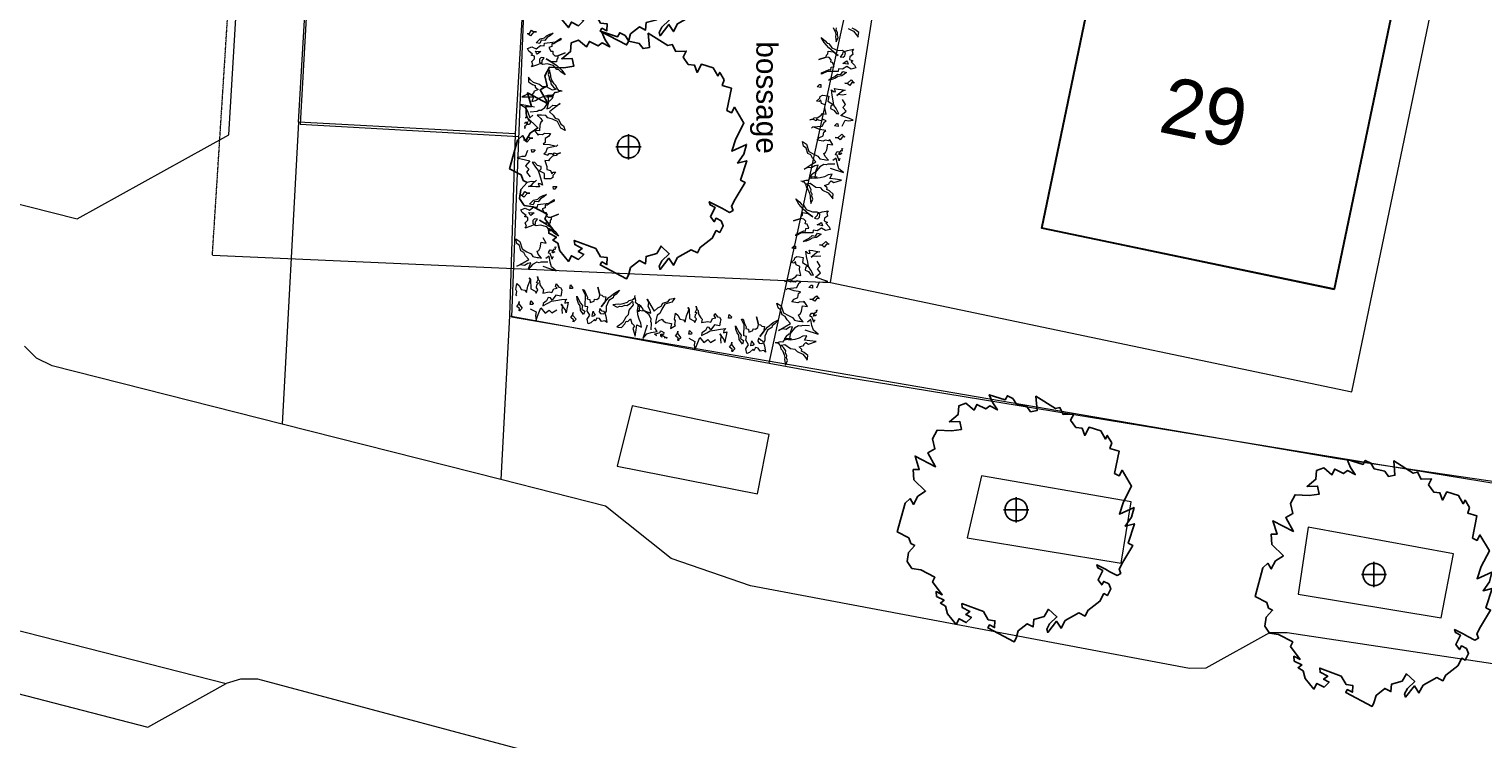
# Model space of a CAD drawing. Extents: x -1000932 to 2054797, y 285738 to 764020.
# Tile 343 of 656: x 283262 to 313979, y 468484 to 483470. Entities that reach past the tile are written whole.
import ezdxf

# ---------------------------------------------------------------- set-up
doc = ezdxf.new("R2010")
doc.units = 0
doc.header["$MEASUREMENT"] = 0
doc.linetypes.add('DASHDOT', pattern=[1, 0.5, -0.25, 0, -0.25])
doc.layers.get('0').update_dxf_attribs({"color": 1, "linetype": 'CONTINUOUS'})
for name, color, linetype in [('--schets pp', 1, 'CONTINUOUS'), ('-boom', 8, 'CONTINUOUS'), ('31.', 7, 'CONTINUOUS'), ('A-0010--', 4, 'CONTINUOUS'), ('A-0900-TERREIN', 14, 'CONTINUOUS'), ('bomen', 1, 'CONTINUOUS')]:
    doc.layers.add(name, color=color, linetype=linetype)
for name, color, linetype, lineweight in [('B01', 1, 'CONTINUOUS', 30), ('T03', 84, 'CONTINUOUS', 0), ('T05', 84, 'CONTINUOUS', 0), ('V00', 7, 'CONTINUOUS', 0), ('Z02', 7, 'CONTINUOUS', 0)]:
    doc.layers.add(name, color=color, linetype=linetype, lineweight=lineweight)
doc.styles.get("Standard").update_dxf_attribs({"font": 'romans.shx'})
doc.styles.add('Style-INTL_ISO_EQUAL', font='INTL_ISO_EQUAL.shx')

# ---------------------------------------------------------------- blocks, each defined once
blk = doc.blocks.new('boom')
at = {"layer": '31.', "color": 7, "linetype": 'Continuous'}
for points in [[(2252, -1106), (2174, -1256), (2210, -1343), (2134, -1385), (1982, -1306), (1886, -1256), (1704, -1162), (1724, -1227), (1831, -1282), (1731, -1475), (1810, -1584), (1849, -1510), (1958, -1566), (2000, -1669), (1928, -1809), (1853, -1770), (1769, -1930), (1516, -2125), (1455, -2242), (1326, -2176), (1036, -2338), (950, -2502), (853, -2352), (667, -2590), (646, -2521), (706, -2406), (860, -2260), (686, -2098), (595, -2253), (372, -2314), (359, -2471), (230, -2404), (44, -2552), (-1, -2709), (-40, -2785), (-597, -2495), (-564, -2431), (-457, -2486), (-449, -2341), (-589, -2322), (-691, -2147), (-1147, -1978), (-1138, -2064), (-977, -2148), (-1064, -2211), (-947, -2272), (-1056, -2379), (-1206, -2301), (-1268, -2419), (-1454, -2198), (-1493, -2035), (-1602, -1968), (-1524, -1910), (-1684, -1827), (-1691, -1726), (-1560, -1794), (-1766, -1521), (-1716, -1425), (-2016, -1269), (-2204, -1239), (-2305, -1092), (-2275, -903), (-2143, -754), (-2228, -709), (-2266, -594), (-2513, -466), (-2348, 139), (-2243, 236), (-2169, 116), (-2080, 288), (-1914, 397), (-2159, 633), (-2173, 849), (-2048, 851), (-2137, 1136), (-1701, 908), (-1864, 1205), (-1716, 1286), (-1765, 1496), (-1667, 1683), (-1367, 1668), (-1156, 1699), (-1191, 1867), (-1412, 1860), (-1226, 2010), (-1212, 2193), (-1060, 2251), (-889, 2107), (-828, 2225), (-644, 2130), (-557, 2193), (-396, 2110), (-496, 2257), (-569, 2431), (-230, 2323), (-186, 2409), (-68, 2347), (6, 2228), (227, 2181), (306, 2072), (441, 2096), (417, 2398), (831, 2139), (923, 2159), (996, 2012), (1218, 2019), (1151, 1891), (1262, 1738), (1393, 1724), (1450, 1572), (1539, 1743), (1787, 1669), (1887, 1495), (1926, 1570), (2020, 1412)], [(2020, 1412), (1980, 1296), (2174, 1237), (2080, 768), (2177, 718), (2238, 836), (2438, 502), (2265, 170), (2180, -89), (2493, 49), (2438, -158), (2305, -345), (2498, -295), (2366, -703), (2463, -753), (2252, -1106)]]:
    blk.add_lwpolyline(points, dxfattribs=at)
blk.add_circle((0, 0), 235, dxfattribs=at)
blk = doc.blocks.new('UNNAMED')
at = {"color": 0}
for p, q in [((-0.5, 0), (0.5, 0)), ((0, -0.5), (0, 0.5))]:
    blk.add_line(p, q, dxfattribs=at)

msp = doc.modelspace()

# ---------------------------------------------------------------- hatches: boundary and pattern name
at = {"layer": '--schets pp', "linetype": 'Continuous'}
h = msp.add_hatch(dxfattribs=at)
h.set_pattern_fill('ANSI31', color=241, scale=20000)
edge = h.paths.add_edge_path()
edge.add_line((355804.751, 599424.851), (354111.318, 580081.091))
edge.add_line((354111.318, 580081.091), (361601.667, 579453.983))
edge.add_line((361601.667, 579453.983), (354729.882, 500066.664))
edge.add_line((354729.882, 500066.664), (345617.54, 493354.472))
edge.add_line((345617.54, 493354.472), (344373.941, 482143.686))
edge.add_line((344373.941, 482143.686), (343887.106, 482209.964))
edge.add_line((343887.106, 482209.964), (340754.543, 459200.025))
edge.add_line((340754.543, 459200.025), (314922.295, 465342.604))
edge.add_line((314922.295, 465342.604), (318240.746, 486994.847))
edge.add_line((318240.746, 486994.847), (286025.011, 493299.452))
edge.add_line((286025.011, 493299.452), (290594.919, 575452.455))
edge.add_arc((309231.819, 574415.744), 18665.712, 106.9763879, 176.8161015, ccw=False)
edge.add_line((303781.849, 592268.101), (321937.569, 598455.689))
edge.add_arc((335714.424, 564014.999), 37093.974, 88.4396865, 111.8022388, ccw=False)
edge.add_line((336724.465, 601095.219), (338248.25, 600961.82))
edge.add_line((338248.25, 600961.82), (355804.751, 599424.851))
edge = h.paths.add_edge_path(flags=16)
edge.add_line((344970.746, 590335.058), (343273.997, 570953.43))
edge.add_line((343273.997, 570953.43), (350774.11, 570325.504))
edge.add_line((350774.11, 570325.504), (345157.214, 505435.484))
edge.add_line((345157.214, 505435.484), (336161.269, 498809.03))
edge.add_line((336161.269, 498809.03), (335565.152, 493435.155))
edge.add_line((335565.152, 493435.155), (335327.459, 493467.515))
edge.add_line((335327.459, 493467.515), (332334.238, 471481.093))
edge.add_line((332334.238, 471481.093), (326203.285, 472938.955))
edge.add_line((326203.285, 472938.955), (329579.121, 494965.624))
edge.add_line((329579.121, 494965.624), (296493.331, 501440.499))
edge.add_line((296493.331, 501440.499), (300579.483, 574897.046))
edge.add_arc((309231.819, 574415.744), 8665.712, 106.1143616, 176.8161015, ccw=False)
edge.add_line((306826.603, 582740.977), (325429.207, 589080.866))
edge.add_arc((335714.424, 564014.999), 27093.974, 89.0254668, 112.3096958, ccw=False)
edge.add_line((336175.238, 591105.053), (337376.144, 590999.921))
edge.add_line((337376.144, 590999.921), (344970.746, 590335.058))

# ---------------------------------------------------------------- linework, layer by layer
at = {"layer": 'A-0010--', "color": 14, "linetype": 'DASHDOT', "lineweight": 13}
msp.add_lwpolyline([(287135.097, 478699.702), (290212.15, 526811.265)], dxfattribs=at)
at = {"layer": 'A-0900-TERREIN', "color": 14, "linetype": 'Continuous', "lineweight": 13}
for points in [[(326970.879, 591361.78), (306133.879, 583958.78, 0.325245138), (299030.88, 574135.78), (298330.879, 560602.78), (297527.879, 559083.78), (297395.879, 555824.78), (297892.879, 554612.78), (297393.879, 546438.78), (297393.879, 546438.78), (296896.879, 540316.78), (296896.879, 540316.78), (296338.991, 531197.927), (301331.614, 530926.426), (300245.61, 510955.933), (295252.986, 511227.434), (293834.879, 487040.78), (293457.879, 477392.78), (310915.879, 474405.78), (326023.879, 472192.78), (326187.199, 472942.78), (332334.238, 471481.093), (334504.269, 470963.905)], [(326970.879, 591361.78), (306133.879, 583958.78, 0.325245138), (299030.88, 574135.78), (298330.879, 560602.78), (298073.284, 557017.708), (297892.879, 554612.78), (297892.879, 554612.78), (297393.879, 546438.78), (297075.092, 543593.936), (296970.478, 541670.195), (296896.879, 540316.78), (296414.879, 532296.78), (296355.075, 531197.052), (295091.968, 508265.25), (294934.879, 505842.78), (293834.879, 487040.78), (293457.879, 477392.78), (310915.879, 474405.78), (326023.879, 472192.78), (326187.199, 472942.78), (332334.238, 471481.093), (334504.269, 470963.905)]]:
    msp.add_lwpolyline(points, format="xyb", dxfattribs=at)
for points in [[(294120.879, 586408.749), (292285.879, 561645.546), (293600.164, 559558.078), (292610.318, 543836.732), (292357.879, 541088.78), (288990.879, 481465.78), (293606.847, 481205.093)], [(300195.103, 478117.53), (311211.175, 475813.718)]]:
    msp.add_lwpolyline(points, dxfattribs=at)
at = {"layer": 'A-0900-TERREIN', "color": 8, "linetype": 'Continuous', "lineweight": 13}
msp.add_lwpolyline([(313867.175, 489655.702), (310008.16, 490461.093), (309040.199, 485817.28), (306148.121, 486420.64), (304660.144, 479263.921), (310837.183, 477975.499), (312328.168, 485131.187), (312898.175, 485012.062)], close=True, dxfattribs=at)
at = {"layer": 'A-0900-TERREIN', "color": 7, "linetype": 'Continuous', "lineweight": 13}
for points in [[(300254.336, 483503.624), (300290.535, 483415.687), (300304.193, 483356.374), (300299.138, 483315.249), (300316.351, 483198.296), (300359.162, 483292.265), (300340.386, 483351.952), (300345.439, 483393.312), (300316.173, 483454.312), (300321.211, 483495.484)], [(300565.179, 483481.234), (300683.742, 483424.952), (300737.908, 483355.702), (300777.912, 483298.437), (300781.709, 483329.421), (300789.853, 483396.296), (300709.369, 483463.593), (300655.121, 483491.093)], [(293786.234, 483380.593), (293834.871, 483378.671), (293873.746, 483444.577), (293929.671, 483411.265), (293981.449, 483409.234), (293929.671, 483411.265), (293853.668, 483324.718), (293800.084, 483368.437), (293782.634, 483369.077)], [(293791.873, 483060.155), (293886.679, 483097.999), (293978.439, 483052.921), (294064.125, 483122.171), (294147.171, 483118.905), (294149.398, 483175.859), (294383.994, 483203.187), (294495.957, 483276.577), (294494.72, 483245.546), (294415.054, 483201.984), (294345.918, 483157.843), (294309.681, 483159.234), (294307.453, 483102.28), (294244.33, 483083.999), (294288.064, 483004.343), (294329.505, 483002.702), (294327.459, 482950.952), (294372.451, 482907.687), (294434.732, 482905.296), (294587.742, 482971.89), (294434.732, 482905.296), (294433.125, 482863.859), (294411.046, 482833.374), (294408.818, 482776.421), (294294.88, 482780.905), (294188.22, 482842.093), (294294.88, 482780.905), (294406.168, 482709.14), (294516.406, 482606.109), (294590.396, 482504.702), (294499.255, 482565.296), (294449.316, 482613.89), (294413.05, 482615.327), (294343.625, 482701.218), (294210.037, 482737.562), (294116.087, 482721.312), (294065.072, 482743.187), (294102.125, 482762.499), (294103.732, 482803.937), (294147.591, 482864.624), (294121.709, 482865.64), (294080.267, 482867.28), (294047.615, 482832.046), (294045.392, 482775.093), (294065.072, 482743.187), (294006.705, 482714.39), (293880.609, 482672.452), (293908.32, 482718.234), (293885.076, 482786.53), (293939.082, 482841.468), (293941.322, 482898.593), (293869.459, 482922.155), (293901.496, 482941.687), (293820.912, 483007.046), (293791.873, 483060.155)], [(293973.173, 483182.734), (294059.259, 483262.546), (294148.455, 483285.015), (294191.505, 483324.812), (294265.791, 483363.405), (294333.918, 483381.64), (294280.328, 483336.874), (294211.005, 483292.937), (294156.804, 483232.812), (294084.3, 483235.655), (294050.429, 483169.374), (293973.173, 483182.734)], [(300726.609, 482651.171), (300628.031, 482624.655), (300542.164, 482680.14), (300448.978, 482621.374), (300366.882, 482634.312), (300358.019, 482578.015), (300121.836, 482578.265), (300002.068, 482518.452), (300006.921, 482549.14), (300091.129, 482583.093), (300164.947, 482618.859), (300200.773, 482613.234), (300209.638, 482669.546), (300274.464, 482680.327), (300240.332, 482764.546), (300199.367, 482771.03), (300207.443, 482822.187), (300167.81, 482870.405), (300106.234, 482880.062), (299946.494, 482831.78), (300106.234, 482880.062), (300112.671, 482921.015), (300138.156, 482948.702), (300147.021, 483005.015), (300259.656, 482987.249), (300358.441, 482914.046), (300259.656, 482987.249), (300157.511, 483071.53), (300060.06, 483186.734), (299998.42, 483296.093), (300081.859, 483225.249), (300125.783, 483171.171), (300161.63, 483165.499), (300220.552, 483072.093), (300348.982, 483020.405), (300444.187, 483025.562), (300492.296, 482997.89), (300453.242, 482983.03), (300446.806, 482942.062), (300396.16, 482886.905), (300421.748, 482882.89), (300462.714, 482876.405), (300499.257, 482907.593), (300508.117, 482963.89), (300492.296, 482997.89), (300553.629, 483019.671), (300683.759, 483046.593), (300650.89, 483004.359), (300666, 482933.796), (300605.947, 482885.562), (300597.05, 482829.077), (300665.67, 482797.296), (300631.574, 482781.64), (300703.972, 482707.312), (300726.609, 482651.171)], [(293960.894, 483001.562), (294017.857, 482999.343), (294075, 482997.093), (294037.572, 482972.624), (293999.88, 482937.827), (293980.009, 482959.312), (293960.894, 483001.562)], [(294494.484, 482165.968), (294463.392, 482166.14), (294416.845, 482212.999), (294391.254, 482280.624), (294355.109, 482311.921), (294308.888, 482395.03), (294288.396, 482452.327), (294288.613, 482493.765), (294257.861, 482607.921), (294226.318, 482509.577), (294251.935, 482452.499), (294251.746, 482410.827), (294287.937, 482353.671), (294287.742, 482312.187), (294339.265, 482244.421), (294396.033, 482202.702), (294323.416, 482182.359), (294194.029, 482250.312), (294100.716, 482250.78), (294043.777, 482297.843), (293919.453, 482339.905), (293857.57, 482402.343), (293811.152, 482454.546), (293811.002, 482423.327), (293810.722, 482355.968), (293898.515, 482298.53), (293955.603, 482277.546), (293955.414, 482241.14), (294017.353, 482194.14), (293923.896, 482153.155), (293923.798, 482132.437), (293887.15, 482085.796), (293825.089, 482112.155), (293674.267, 482040.14), (293803.99, 482039.577), (293917.982, 482038.999), (293881.273, 481940.702), (293964.412, 481961.03), (294037.255, 482012.53), (294125.705, 482048.374), (294219.084, 482073.843), (294307.341, 482073.452), (294338.433, 482073.28), (294307.341, 482073.452), (294307.183, 482042.312), (294192.998, 482042.827), (294229.31, 482042.671), (294228.849, 481954.577), (294265.16, 481954.421), (294312.197, 482005.984), (294343.519, 482052.484), (294338.433, 482073.28), (294374.992, 482135.452), (294421.625, 482135.265), (294494.484, 482165.968), (294525.629, 482165.827)], [(300532.234, 482550.593), (300437.416, 482481.39), (300346.209, 482469.499), (300298.804, 482434.999), (300220.521, 482405.343), (300150.73, 482395.187), (300209.181, 482433.405), (300283.16, 482468.937), (300344.013, 482522.312), (300415.687, 482511.03), (300457.068, 482572.89), (300532.234, 482550.593)], [(300565.587, 482729.109), (300509.273, 482737.952), (300452.785, 482746.874), (300492.816, 482766.812), (300534.312, 482796.952), (300551.539, 482773.312), (300565.587, 482729.109)], [(299992.041, 482239.812), (299915.265, 482251.89), (299965.091, 482301.718), (299990.677, 482297.702), (299992.041, 482239.812)], [(300694.789, 482332.265), (300646.709, 482339.859), (300600.402, 482278.952), (300548.752, 482318.562), (300497.564, 482326.624), (300548.752, 482318.562), (300634.341, 482395.64), (300682.453, 482345.968), (300699.707, 482343.28)], [(300286.685, 480618.53), (300139.966, 480620.64), (300106.025, 480604.812), (300054.83, 480612.859), (299968.195, 480563.577), (299877.166, 480451.812), (299931.289, 480595.593), (299866.615, 480584.827), (299796.175, 480538.155), (299714.259, 480551.093), (299635.154, 480516.124), (299768.396, 480595.015), (299884.668, 480666.046), (299813.07, 480745.515), (299776.66, 480814.218), (299713.347, 480845.124), (299678.132, 480955.78), (299626.642, 480995.374), (299600.24, 481094.077), (299685.898, 481038.499), (299735.978, 480888.968), (299842.117, 480830.14), (299930.41, 480789.984), (299968.414, 480731.562), (300060.73, 480717.015), (300091.437, 480712.202), (300152.884, 480702.484), (300081.449, 480781.952), (300054.324, 480844.124), (300089.248, 480864.843), (300119.392, 480923.046), (300137.935, 481040.968), (300245.449, 481023.999), (300178.035, 481129.077), (300154.328, 481111.827), (300082.504, 481123.109), (300042.634, 481103.171), (299914.511, 481123.327), (299965.287, 481178.296), (300039.117, 481214.062), (300051.99, 481295.999), (300099.394, 481330.484), (299966.156, 481351.421), (299822.548, 481405.718), (299791.914, 481378.89), (299822.548, 481405.718), (300019.39, 481421.905), (300065.398, 481514.359), (300105.293, 481534.452), (300026.619, 481567.812), (299995.191, 481536.093), (299933.775, 481545.734), (299896.863, 481577.749), (299890.367, 481536.687), (299821.775, 481568.64), (299756.324, 481552.499), (299821.775, 481568.64), (299847.269, 481596.077), (299927.273, 481604.468), (299998.384, 481656.218), (300024.664, 481688.796), (300101.443, 481676.718), (300074.752, 481806.984), (300084.41, 481868.421), (300005.568, 481902.015), (299990.461, 481972.562), (299954.117, 481941.546), (299897.81, 481950.405), (299970.509, 482012.405), (299976.164, 482048.234), (300022.767, 482077.827), (300079.062, 482068.984), (300156.037, 482056.827), (300139.078, 481949.187), (300248.951, 481879.39), (300200.537, 481839.655), (300193.295, 481793.562), (300267.023, 481760.999), (300318.779, 481689.905), (300369.966, 481681.859), (300313.593, 481790.421), (300267.802, 481865.952), (300250.781, 481957.827), (300227.408, 482077.077), (300213.605, 482189.452), (300254.861, 482151.437), (300301.097, 482144.171), (300280.72, 482215.749), (300357.662, 482203.655), (300419.109, 482193.952), (300506.285, 482180.265), (300445.773, 482163.343), (300391.625, 482119.437), (300325.664, 482066.827), (300362.496, 482096.234), (300438.564, 482084.218), (300524.074, 482093.359)], [(300440.07, 481419.687), (300501.738, 481544.78), (300577.023, 481534.218), (300674.673, 481550.827), (300593.802, 481579.593), (300415.787, 481645.171), (300522.841, 481737.171), (300457.312, 481817.249), (300514.289, 481875.577), (300446.566, 481981.53)], [(293941.447, 481822.89), (293647.793, 481877.687), (293754.552, 481808.53), (293798.611, 481716.562), (293839.707, 481594.734), (293904.345, 481653.202)], [(293851.224, 481724.015), (293997.185, 481739.062), (294029.045, 481758.734), (294080.832, 481756.718), (294161.115, 481815.796), (294238.47, 481937.421), (294201.507, 481788.296), (294264.482, 481806.546), (294328.992, 481861.124), (294411.857, 481857.843), (294486.337, 481901.812), (294363.218, 481807.905), (294256.041, 481723.765), (294336.427, 481653.202), (294380.611, 481589.234), (294447.101, 481565.921), (294494.996, 481460.14), (294550.759, 481426.827), (294588.509, 481331.874), (294496.945, 481377.093), (294429.744, 481519.749), (294317.462, 481565.78), (294225.084, 481595.343), (294180.515, 481648.937), (294087.134, 481652.593), (294056.074, 481653.796), (293993.914, 481656.249), (294074.14, 481585.687), (294108.339, 481527.109), (294076.074, 481502.452), (294052.933, 481441.124), (294048.289, 481321.827), (293939.529, 481326.14), (294018.754, 481229.655), (294040.285, 481249.546), (294112.935, 481246.734), (294150.203, 481271.187), (294279.802, 481266.14), (294235.795, 481205.609), (294166.646, 481161.468), (294163.429, 481078.593), (294120.379, 481038.796), (294255.148, 481033.577), (294404.115, 480996.421), (294431.408, 481026.64), (294404.115, 480996.421), (294210.511, 480957.359), (294175.615, 480860.171), (294138.339, 480835.546), (294220.371, 480811.609), (294247.88, 480846.78), (294310, 480844.374), (294350.4, 480816.89), (294352.054, 480858.421), (294423.91, 480834.702), (294487.027, 480858.39), (294423.91, 480834.702), (294401.793, 480804.468), (294323.318, 480786.796), (294258.736, 480727.109), (294236.443, 480691.671), (294158.777, 480694.702), (294200.498, 480568.452), (294198.082, 480506.296), (294280.306, 480482.14), (294303.55, 480413.843), (294336.023, 480448.89), (294392.98, 480446.671), (294328.019, 480376.593), (294326.586, 480340.359), (294283.757, 480305.53), (294226.814, 480307.734), (294148.947, 480310.812), (294153.22, 480419.702), (294035.949, 480476.187), (294079.39, 480521.312), (294081.201, 480567.921), (294004.173, 480591.671), (293944.468, 480656.218), (293892.691, 480658.249), (293961.357, 480556.999), (294015.656, 480487.343), (294043.289, 480398.077), (294080.429, 480282.359), (294107.263, 480172.374), (294061.847, 480205.327), (294015.08, 480207.14), (294043.677, 480138.437), (293965.849, 480141.437), (293903.689, 480143.905), (293815.511, 480147.312), (293873.632, 480171.202), (293922.283, 480221.124), (293981.65, 480281.077), (293948.504, 480247.577), (293871.55, 480250.624), (293787.695, 480231.562)], [(293745.591, 481602.265), (293769.296, 481601.327), (293770.918, 481642.593), (293823.587, 481531.499), (293860.027, 481530.046), (293859.023, 481504.14), (293836.267, 481453.202), (293794.67, 481454.843), (293789.953, 481501.655), (293767.726, 481499.437), (293732.546, 481478.03), (293755.066, 481503.046), (293790.337, 481512.234), (293774.369, 481465.984), (293774.369, 481465.984), (293774.369, 481465.984), (293774.369, 481465.984), (293774.369, 481465.984), (293751.847, 481420.171), (293726.724, 481422.843), (293745.033, 481378.812), (293722.384, 481381.155)], [(300353.166, 481412.999), (300276.39, 481425.077), (300326.214, 481474.921), (300351.802, 481470.89), (300353.166, 481412.999)], [(293712.777, 481136.155), (293761.414, 481134.218), (293800.302, 481200.109), (293856.214, 481166.812), (293907.994, 481164.796), (293856.214, 481166.812), (293780.212, 481080.265), (293726.627, 481123.984), (293709.179, 481124.624)], [(300492.837, 481186.202), (300444.757, 481193.796), (300398.441, 481132.905), (300346.8, 481172.499), (300295.611, 481180.562), (300346.8, 481172.499), (300432.39, 481249.593), (300480.504, 481199.905), (300497.755, 481197.218)], [(293792.451, 480910.437), (293745.812, 480778.999), (293669.81, 480780.687), (293574.769, 480752.78), (293658.443, 480733.655), (293842.9, 480689.327), (293747.322, 480585.452), (293821.754, 480513.577), (293771.98, 480448.999), (293851.613, 480351.671)], [(293877.98, 480927.218), (293955.64, 480924.187), (293911.978, 480868.874), (293886.093, 480869.874), (293877.98, 480927.218)], [(300185.531, 480530.859), (300470.777, 480442.155), (300372.824, 480523.296), (300339.808, 480619.796), (300313.222, 480745.577), (300242.197, 480695.062)], [(300405.814, 480727.124), (300382.379, 480730.812), (300375.949, 480690.015), (300336.615, 480806.499), (300300.593, 480812.202), (300304.617, 480837.812), (300333.166, 480885.749), (300374.287, 480879.265), (300373.504, 480832.218), (300395.837, 480831.827), (300433.277, 480848.968), (300407.99, 480826.765), (300371.886, 480821.765), (300393.148, 480865.827), (300393.148, 480865.827), (300393.148, 480865.827), (300393.148, 480865.827), (300393.148, 480865.827), (300420.867, 480908.702), (300445.504, 480903.093), (300432.462, 480948.968), (300454.683, 480943.999)], [(299596.212, 480254.734), (299627.072, 480250.921), (299667.826, 480198.952), (299685.347, 480128.796), (299717.589, 480093.499), (299753.789, 480005.562), (299767.447, 479946.249), (299762.392, 479905.124), (299779.605, 479788.171), (299822.416, 479882.14), (299803.64, 479941.827), (299808.693, 479983.187), (299779.427, 480044.187), (299784.464, 480085.359), (299741.207, 480158.671), (299689.701, 480206.749), (299764.197, 480218.468), (299884.761, 480135.859), (299977.38, 480124.499), (300028.433, 480071.109), (300146.996, 480014.827), (300201.162, 479945.577), (300241.166, 479888.312), (300244.962, 479919.296), (300253.107, 479986.171), (300172.623, 480053.468), (300118.375, 480080.968), (300122.814, 480117.109), (300066.789, 480171.03), (300164.392, 480200.812), (300166.91, 480221.374), (300208.755, 480263.421), (300267.31, 480229.999), (300425.511, 480283.905), (300296.742, 480299.609), (300183.597, 480313.499), (300231.535, 480406.843), (300146.591, 480396.359), (300068.232, 480353.718), (299976.201, 480328.437), (299880.488, 480314.062), (299792.879, 480324.749), (299762.019, 480328.546), (299792.879, 480324.749), (299796.673, 480355.671), (299910.015, 480341.812), (299873.972, 480346.218), (299884.716, 480433.64), (299848.673, 480438.046), (299795.935, 480392.327), (299759.396, 480349.796), (299762.019, 480328.546), (299718.451, 480271.077), (299672.16, 480276.702), (299596.212, 480254.734), (299565.296, 480258.499)], [(294333.191, 480148.249), (294410.851, 480145.202), (294367.187, 480089.905), (294341.304, 480090.905), (294333.191, 480148.249)], [(293646.05, 479974.343), (293694.687, 479972.421), (293733.562, 480038.327), (293789.488, 480005.015), (293841.265, 480002.984), (293789.488, 480005.015), (293713.484, 479918.468), (293659.9, 479962.187), (293642.451, 479962.827)], [(293651.689, 479653.905), (293746.496, 479691.749), (293838.255, 479646.671), (293923.941, 479715.921), (294006.988, 479712.655), (294009.214, 479769.609), (294243.81, 479796.937), (294355.773, 479870.327), (294354.537, 479839.296), (294274.871, 479795.734), (294205.734, 479751.593), (294169.498, 479752.984), (294167.269, 479696.03), (294104.146, 479677.749), (294147.88, 479598.093), (294189.322, 479596.452), (294187.275, 479544.702), (294232.267, 479501.437), (294294.548, 479499.046), (294447.558, 479565.64), (294294.548, 479499.046), (294292.941, 479457.609), (294270.863, 479427.124), (294268.634, 479370.171), (294154.697, 479374.655), (294048.037, 479435.843), (294154.697, 479374.655), (294265.984, 479302.89), (294376.222, 479199.859), (294450.212, 479098.452), (294359.072, 479159.046), (294309.132, 479207.64), (294272.867, 479209.077), (294203.441, 479294.968), (294069.853, 479331.312), (293975.904, 479315.062), (293924.888, 479336.937), (293961.941, 479356.249), (293963.548, 479397.687), (294007.408, 479458.374), (293981.525, 479459.39), (293940.084, 479461.03), (293907.431, 479425.796), (293905.209, 479368.843), (293924.888, 479336.937), (293866.521, 479308.14), (293740.425, 479266.202), (293768.136, 479311.984), (293744.892, 479380.28), (293798.898, 479435.218), (293801.138, 479492.343), (293729.275, 479515.905), (293761.312, 479535.437), (293680.728, 479600.796), (293651.689, 479653.905)], [(293832.99, 479776.484), (293919.076, 479856.296), (294008.271, 479878.765), (294051.322, 479918.562), (294125.607, 479957.155), (294193.734, 479975.39), (294140.144, 479930.624), (294070.822, 479886.687), (294016.621, 479826.562), (293944.117, 479829.405), (293910.246, 479763.124), (293832.99, 479776.484)], [(300189.863, 479241.077), (300091.285, 479214.562), (300005.418, 479270.046), (299912.232, 479211.28), (299830.136, 479224.218), (299821.273, 479167.921), (299585.089, 479168.171), (299465.322, 479108.359), (299470.175, 479139.046), (299554.382, 479172.999), (299628.201, 479208.765), (299664.027, 479203.14), (299672.892, 479259.452), (299737.718, 479270.234), (299703.586, 479354.452), (299662.621, 479360.937), (299670.697, 479412.093), (299631.064, 479460.312), (299569.488, 479469.968), (299409.748, 479421.687), (299569.488, 479469.968), (299575.925, 479510.921), (299601.41, 479538.609), (299610.275, 479594.921), (299722.91, 479577.155), (299821.695, 479503.952), (299722.91, 479577.155), (299620.765, 479661.437), (299523.314, 479776.64), (299461.673, 479885.999), (299545.113, 479815.155), (299589.037, 479761.077), (299624.884, 479755.405), (299683.806, 479661.999), (299812.236, 479610.312), (299907.441, 479615.468), (299955.55, 479587.796), (299916.496, 479572.937), (299910.06, 479531.968), (299859.414, 479476.812), (299885.002, 479472.796), (299925.968, 479466.312), (299962.511, 479497.499), (299971.371, 479553.796), (299955.55, 479587.796), (300016.882, 479609.577), (300147.013, 479636.499), (300114.144, 479594.265), (300129.254, 479523.702), (300069.201, 479475.468), (300060.304, 479418.984), (300128.923, 479387.202), (300094.828, 479371.546), (300167.226, 479297.218), (300189.863, 479241.077)], [(293820.711, 479595.312), (293877.673, 479593.093), (293934.816, 479590.843), (293897.388, 479566.374), (293859.697, 479531.577), (293839.826, 479553.062), (293820.711, 479595.312)], [(300028.841, 479319.015), (299972.527, 479327.859), (299916.039, 479336.78), (299956.07, 479356.718), (299997.566, 479386.859), (300014.793, 479363.218), (300028.841, 479319.015)], [(294219.8, 478546.405), (294073.199, 478552.593), (294038.832, 478537.749), (293987.879, 478547.218), (293899.902, 478500.374), (293805.777, 478391.218), (293863.902, 478533.405), (293798.957, 478524.468), (293727.238, 478479.78), (293645.714, 478494.999), (293565.66, 478462.28), (293701.058, 478537.405), (293819.277, 478605.155), (293749.925, 478686.593), (293715.457, 478756.28), (293653.035, 478788.968), (293620.933, 478900.53), (293570.566, 478941.562), (293546.941, 479040.968), (293631.011, 478982.999), (293676.886, 478832.155), (293781.332, 478770.343), (293868.464, 478727.749), (293904.824, 478668.28), (293996.691, 478651.155), (294027.254, 478645.499), (294088.402, 478634.062), (294019.222, 478715.499), (293993.847, 478778.405), (294029.339, 478798.124), (294061.097, 478855.468), (294082.941, 478972.843), (294189.933, 478952.874), (294125.488, 479059.78)], [(299455.295, 478829.718), (299378.519, 478841.796), (299428.345, 478891.624), (299453.931, 478887.609), (299455.295, 478829.718)], [(299995.488, 479140.499), (299900.67, 479071.296), (299809.462, 479059.405), (299762.058, 479024.905), (299683.775, 478995.249), (299613.984, 478985.093), (299672.435, 479023.312), (299746.414, 479058.843), (299807.267, 479112.218), (299878.941, 479100.937), (299920.322, 479162.796), (299995.488, 479140.499)], [(300158.043, 478922.171), (300109.962, 478929.765), (300063.656, 478868.859), (300012.005, 478908.468), (299960.818, 478916.53), (300012.005, 478908.468), (300097.595, 478985.546), (300145.707, 478935.874), (300162.961, 478933.187)], [(294116.238, 478461.593), (294398.886, 478364.937), (294303.238, 478448.78), (294272.941, 478546.155), (294249.886, 478672.655), (294177.472, 478624.155)], [(294341.925, 478651.593), (294318.605, 478655.968), (294311.035, 478615.343), (294274.972, 478732.905), (294239.129, 478739.593), (294243.863, 478765.093), (294273.746, 478812.218), (294314.668, 478804.562), (294312.566, 478757.562), (294334.886, 478756.562), (294372.785, 478772.655), (294346.894, 478751.155), (294310.66, 478747.155), (294333.152, 478790.624), (294333.152, 478790.624), (294333.152, 478790.624), (294333.152, 478790.624), (294333.152, 478790.624), (294362.058, 478832.687), (294386.527, 478826.405), (294374.777, 478872.624), (294396.847, 478867.03)], [(299749.939, 477208.437), (299603.22, 477210.546), (299569.279, 477194.718), (299518.084, 477202.765), (299431.449, 477153.484), (299340.42, 477041.718), (299394.543, 477185.499), (299329.869, 477174.734), (299259.429, 477128.062), (299177.513, 477140.999), (299098.408, 477106.03), (299231.65, 477184.921), (299347.921, 477255.952), (299276.324, 477335.421), (299239.914, 477404.124), (299176.601, 477435.03), (299141.386, 477545.687), (299089.896, 477585.28), (299063.494, 477683.984), (299149.152, 477628.405), (299199.232, 477478.874), (299305.371, 477420.046), (299393.664, 477379.89), (299431.668, 477321.468), (299523.984, 477306.921), (299554.691, 477302.109), (299616.138, 477292.39), (299544.703, 477371.859), (299517.578, 477434.03), (299552.502, 477454.749), (299582.646, 477512.952), (299601.189, 477630.874), (299708.703, 477613.905), (299641.289, 477718.984), (299617.582, 477701.734), (299545.757, 477713.015), (299505.888, 477693.077), (299377.765, 477713.234), (299428.541, 477768.202), (299502.371, 477803.968), (299515.244, 477885.905), (299562.648, 477920.39), (299429.41, 477941.327), (299285.802, 477995.624), (299255.168, 477968.796), (299285.802, 477995.624), (299482.644, 478011.812), (299528.652, 478104.265), (299568.546, 478124.359), (299489.873, 478157.718), (299458.445, 478125.999), (299397.029, 478135.64), (299360.117, 478167.655), (299353.621, 478126.593), (299285.029, 478158.546), (299219.578, 478142.405), (299285.029, 478158.546), (299310.523, 478185.984), (299390.527, 478194.374), (299461.638, 478246.124), (299487.918, 478278.702), (299564.697, 478266.624), (299538.005, 478396.89), (299547.664, 478458.327), (299468.822, 478491.921), (299453.714, 478562.468), (299417.371, 478531.452), (299361.064, 478540.312), (299433.763, 478602.312), (299439.418, 478638.14), (299486.021, 478667.734), (299542.316, 478658.89), (299619.291, 478646.734), (299602.332, 478539.093), (299712.205, 478469.296), (299663.791, 478429.562), (299656.548, 478383.468), (299730.277, 478350.905), (299782.033, 478279.812), (299833.22, 478271.765), (299776.847, 478380.327), (299731.056, 478455.859), (299714.035, 478547.734), (299690.662, 478666.984), (299676.859, 478779.359), (299718.115, 478741.343), (299764.351, 478734.077), (299743.974, 478805.655), (299820.916, 478793.562), (299882.363, 478783.859), (299969.539, 478770.171), (299909.027, 478753.249), (299854.879, 478709.343), (299788.918, 478656.734), (299825.75, 478686.14), (299901.818, 478674.124), (299987.328, 478683.265)], [(299903.324, 478009.593), (299964.992, 478134.687), (300040.277, 478124.124), (300137.927, 478140.734), (300057.056, 478169.499), (299879.041, 478235.077), (299986.095, 478327.077), (299920.566, 478407.155), (299977.543, 478465.484), (299909.82, 478571.437)], [(293568.197, 477836.593), (293551.629, 477860.78), (293564.918, 477932.249), (293546.101, 477972.655), (293569.828, 478100.155), (293623.363, 478047.874), (293657.041, 477973.062), (293738.582, 477957.905), (293771.738, 477909.562), (293796.384, 478042.155), (293854.687, 478184.187), (293828.734, 478215.562), (293854.687, 478184.187), (293865.353, 477986.968), (293956.482, 477938.405), (293975.461, 477897.968), (294011.002, 477975.655), (293980.175, 478007.968), (293991.533, 478069.093), (294024.57, 478105.093), (293983.705, 478112.718), (294017.566, 478180.405), (294003.257, 478246.28), (294017.566, 478180.405), (294044.279, 478154.155), (294050.433, 478073.937), (294100.16, 478001.405), (294131.998, 477974.218), (294117.775, 477897.812), (294248.734, 477920.843), (294309.88, 477909.468), (294345.662, 477987.343), (294416.605, 478000.468), (294386.627, 478037.655), (294397.056, 478093.718), (294457, 478019.312), (294492.646, 478012.655), (294520.925, 477965.218), (294510.507, 477909.218), (294496.209, 477832.593), (294389.08, 477852.562), (294316.238, 477744.687), (294277.871, 477794.218), (294232.005, 477802.718), (294197.38, 477729.937), (294124.879, 477680.187), (294115.388, 477629.249), (294225.49, 477682.562), (294302.273, 477726.218), (294394.591, 477740.655), (294514.455, 477760.687), (294627.17, 477771.343), (294588.004, 477731.155), (294579.451, 477685.155), (294651.568, 477703.53), (294637.336, 477626.937), (294625.912, 477565.78), (294609.793, 477479.03), (294594.562, 477539.999), (294552.195, 477595.343), (294501.459, 477662.78), (294529.812, 477625.124), (294515.671, 477549.405), (294522.42, 477463.687)], [(294683.705, 477991.405), (294697.929, 478067.812), (294746.349, 478016.624), (294741.611, 477991.155), (294683.705, 477991.405)], [(295074.345, 477245.624), (295050.595, 477344.905), (295108.464, 477429.187), (295052.326, 477523.968), (295067.566, 477605.655), (295011.529, 477616.093), (295018.396, 477852.187), (294961.961, 477973.593), (294992.494, 477967.874), (295024.074, 477882.749), (295057.767, 477807.968), (295051.148, 477772.312), (295107.185, 477761.874), (295116.146, 477696.78), (295201.291, 477728.53), (295208.908, 477769.28), (295259.818, 477759.78), (295309.134, 477798.062), (295320.502, 477859.343), (295276.718, 478020.374), (295320.502, 477859.343), (295361.273, 477851.749), (295388.236, 477825.499), (295444.275, 477815.062), (295423.361, 477702.968), (295347.414, 477606.28), (295423.361, 477702.968), (295510.464, 477802.718), (295628.351, 477896.905), (295739.388, 477955.468), (295666.252, 477874.03), (295610.953, 477831.655), (295604.279, 477795.968), (295509.261, 477739.687), (295454, 477612.749), (295456.498, 477517.437), (295427.48, 477470.124), (295413.718, 477509.593), (295372.949, 477517.155), (295319.236, 477569.343), (295314.5, 477543.874), (295306.882, 477503.093), (295337.025, 477465.687), (295393.056, 477455.28), (295427.48, 477470.124), (295447.535, 477408.218), (295470.802, 477277.374), (295429.504, 477311.405), (295358.56, 477298.28), (295312.011, 477359.655), (295255.806, 477370.155), (295222.109, 477302.437), (295207.416, 477336.968), (295131.093, 477266.655), (295074.345, 477245.624)], [(299816.42, 478002.905), (299739.644, 478014.984), (299789.468, 478064.827), (299815.056, 478060.796), (299816.42, 478002.905)], [(293616.496, 477520.312), (293625.429, 477568.155), (293565.859, 477616.155), (293606.882, 477666.655), (293616.371, 477717.624), (293606.882, 477666.655), (293681.543, 477578.968), (293630.537, 477532.249), (293627.373, 477515.093)], [(293847.115, 477653.593), (293861.339, 477729.968), (293909.757, 477678.78), (293905.021, 477653.312), (293847.115, 477653.593)], [(294979.252, 477442.718), (294912.722, 477539.437), (294903.39, 477630.968), (294870.234, 477679.312), (294842.783, 477758.405), (294834.584, 477828.437), (294871.14, 477768.937), (294904.587, 477693.999), (294956.25, 477631.655), (294942.957, 477560.343), (295003.64, 477517.249), (294979.252, 477442.718)], [(296063.855, 477817.89), (296059.191, 477787.155), (296006.089, 477747.874), (295935.484, 477732.327), (295899.289, 477701.077), (295810.373, 477667.359), (295750.703, 477655.359), (295709.74, 477661.562), (295592.345, 477647.64), (295685.084, 477602.218), (295745.273, 477619.312), (295786.47, 477613.093), (295848.267, 477640.64), (295889.289, 477634.452), (295963.781, 477675.64), (296013.277, 477725.78), (296022.9, 477650.999), (295936.961, 477532.78), (295923.009, 477440.515), (295868.211, 477390.984), (295808.625, 477274.046), (295737.89, 477221.843), (295679.527, 477183.452), (295710.4, 477178.796), (295777.011, 477168.78), (295846.535, 477247.343), (295875.55, 477300.796), (295911.552, 477295.359), (295967.009, 477349.843), (295994.056, 477251.452), (296014.541, 477248.359), (296055.4, 477205.343), (296020.343, 477147.749), (296069.808, 476988.109), (296089.109, 477116.39), (296106.156, 477229.093), (296198.123, 477178.562), (296190.023, 477263.765), (296149.589, 477343.296), (296126.904, 477435.984), (296115.205, 477532.077), (296128.341, 477619.343), (296133.004, 477650.093), (296128.341, 477619.343), (296159.142, 477614.687), (296142.117, 477501.78), (296147.527, 477537.687), (296234.621, 477524.499), (296240.031, 477560.405), (296195.802, 477614.405), (296154.32, 477652.109), (296133.004, 477650.093), (296076.769, 477695.249), (296083.701, 477741.359), (296063.855, 477817.89), (296068.496, 477848.687)], [(296408.193, 477117.515), (296414.4, 477264.109), (296399.527, 477298.484), (296409.009, 477349.437), (296362.162, 477437.405), (296252.992, 477531.53), (296395.205, 477473.405), (296386.25, 477538.359), (296341.578, 477610.077), (296356.8, 477691.593), (296324.052, 477771.655), (296399.181, 477636.249), (296466.943, 477518.03), (296548.379, 477587.39), (296618.072, 477621.859), (296650.746, 477684.28), (296762.334, 477716.374), (296803.361, 477766.749), (296902.769, 477790.374), (296844.8, 477706.296), (296693.929, 477660.421), (296632.15, 477555.984), (296589.548, 477468.843), (296530.076, 477432.484), (296512.962, 477340.624), (296507.283, 477310.062), (296495.859, 477248.905), (296577.285, 477318.093), (296640.187, 477343.468), (296659.921, 477307.968), (296717.261, 477276.218), (296834.627, 477254.374), (296814.654, 477147.374), (296921.568, 477211.827), (296905, 477235.999), (296918.289, 477307.484), (296899.472, 477347.89), (296923.199, 477475.405), (296976.734, 477423.109), (297010.412, 477348.312), (297091.953, 477333.14), (297125.109, 477284.796), (297149.755, 477417.39), (297208.058, 477559.421), (297182.105, 477590.796), (297208.058, 477559.421), (297218.724, 477362.202), (297309.853, 477313.624), (297328.83, 477273.187), (297364.373, 477350.89), (297333.546, 477383.202), (297344.904, 477444.327), (297377.941, 477480.327), (297337.076, 477487.968), (297370.937, 477555.64), (297356.629, 477621.515), (297370.937, 477555.64), (297397.65, 477529.39), (297403.804, 477449.171), (297453.531, 477376.64), (297485.369, 477349.468), (297471.146, 477273.046), (297602.105, 477296.093), (297663.252, 477284.718), (297699.033, 477362.577), (297769.976, 477375.718), (297739.998, 477412.905), (297750.427, 477468.952), (297810.371, 477394.546), (297846.017, 477387.89), (297874.296, 477340.468), (297863.879, 477284.437), (297849.58, 477207.843), (297742.451, 477227.812), (297669.609, 477119.937), (297631.242, 477169.437), (297585.377, 477177.968), (297550.752, 477105.187), (297478.25, 477055.437), (297468.759, 477004.499), (297578.861, 477057.796), (297655.644, 477101.468), (297747.962, 477115.905), (297867.826, 477135.937), (297980.541, 477146.577), (297941.375, 477106.405), (297932.822, 477060.39), (298004.937, 477078.765), (297990.707, 477002.187), (297979.283, 476941.03), (297963.164, 476854.28), (297947.933, 476915.234), (297905.566, 476970.593), (297854.83, 477037.999), (297883.183, 477000.359), (297869.043, 476924.655), (297875.791, 476838.921)], [(299956.091, 477776.109), (299908.011, 477783.702), (299861.695, 477722.812), (299810.054, 477762.405), (299758.865, 477770.468), (299810.054, 477762.405), (299895.644, 477839.499), (299943.757, 477789.812), (299961.009, 477787.124)], [(293851.355, 477566.53), (293974.673, 477501.374), (293962.009, 477426.405), (293975.89, 477328.343), (294006.902, 477408.374), (294077.439, 477584.468), (294166.404, 477474.905), (294248.279, 477538.155), (294304.994, 477479.562), (294412.81, 477544.28)], [(294756.451, 477286.343), (294765.386, 477334.218), (294705.8, 477382.187), (294746.839, 477432.718), (294756.328, 477483.655), (294746.839, 477432.718), (294821.5, 477344.999), (294770.492, 477298.28), (294767.328, 477281.124)], [(295156.754, 477404.405), (295167.177, 477460.437), (295177.671, 477516.655), (295196.478, 477476.093), (295225.447, 477433.749), (295201.33, 477417.187), (295156.754, 477404.405)], [(298037.076, 477366.655), (298051.3, 477443.062), (298099.72, 477391.859), (298094.982, 477366.39), (298037.076, 477366.655)], [(298427.716, 476620.859), (298403.966, 476720.14), (298461.836, 476804.421), (298405.697, 476899.202), (298420.937, 476980.905), (298364.9, 476991.343), (298371.767, 477227.437), (298315.332, 477348.827), (298345.865, 477343.109), (298377.445, 477257.984), (298411.138, 477183.202), (298404.519, 477147.546), (298460.556, 477137.109), (298469.517, 477071.999), (298554.662, 477103.765), (298562.279, 477144.53), (298613.189, 477135.03), (298662.505, 477173.296), (298673.873, 477234.577), (298630.089, 477395.609), (298673.873, 477234.577), (298714.644, 477226.999), (298741.607, 477200.749), (298797.646, 477190.312), (298776.732, 477078.218), (298700.785, 476981.515), (298776.732, 477078.218), (298863.836, 477177.952), (298981.722, 477272.14), (299092.759, 477330.702), (299019.623, 477249.28), (298964.324, 477206.89), (298957.65, 477171.218), (298862.632, 477114.921), (298807.371, 476987.999), (298809.869, 476892.687), (298780.851, 476845.374), (298767.089, 476884.827), (298726.32, 476892.405), (298672.607, 476944.577), (298667.871, 476919.109), (298660.254, 476878.343), (298690.396, 476840.937), (298746.427, 476830.499), (298780.851, 476845.374), (298800.906, 476783.452), (298824.173, 476652.624), (298782.875, 476686.655), (298711.931, 476673.53), (298665.382, 476734.905), (298609.177, 476745.374), (298575.48, 476677.671), (298560.787, 476712.202), (298484.464, 476641.905), (298427.716, 476620.859)], [(299869.068, 477317.03), (299845.632, 477320.718), (299839.203, 477279.921), (299799.869, 477396.405), (299763.847, 477402.109), (299767.871, 477427.718), (299796.42, 477475.655), (299837.541, 477469.171), (299836.757, 477422.124), (299859.091, 477421.734), (299896.531, 477438.874), (299871.244, 477416.671), (299835.14, 477411.671), (299856.402, 477455.734), (299856.402, 477455.734), (299856.402, 477455.734), (299856.402, 477455.734), (299856.402, 477455.734), (299884.121, 477498.609), (299908.757, 477492.999), (299895.716, 477538.874), (299917.937, 477533.905)], [(296323.384, 477221.077), (296226.724, 476938.421), (296310.582, 477034.077), (296407.957, 477064.374), (296534.443, 477087.421), (296485.937, 477159.843)], [(296513.396, 476995.39), (296517.744, 477018.702), (296477.144, 477026.28), (296594.689, 477062.343), (296601.386, 477098.187), (296626.875, 477093.452), (296673.994, 477063.562), (296666.363, 477022.64), (296619.353, 477024.749), (296618.341, 477002.421), (296634.431, 476964.53), (296612.937, 476990.421), (296608.951, 477026.655), (296652.406, 477004.155), (296652.406, 477004.155), (296652.406, 477004.155), (296652.406, 477004.155), (296652.406, 477004.155), (296694.48, 476975.249), (296688.195, 476950.78), (296734.412, 476962.53), (296728.82, 476940.468)], [(296969.867, 476895.546), (296978.8, 476943.39), (296919.23, 476991.39), (296960.254, 477041.905), (296969.742, 477092.859), (296960.254, 477041.905), (297034.914, 476954.187), (296983.908, 476907.484), (296980.744, 476890.312)], [(297200.486, 477028.812), (297214.711, 477105.218), (297263.129, 477054.015), (297258.392, 477028.562), (297200.486, 477028.812)], [(298332.623, 476817.968), (298266.093, 476914.687), (298256.761, 477006.187), (298223.605, 477054.546), (298196.154, 477133.624), (298187.955, 477203.671), (298224.511, 477144.171), (298257.959, 477069.234), (298309.621, 477006.905), (298296.328, 476935.577), (298357.011, 476892.484), (298332.623, 476817.968)], [(299648.785, 477120.765), (299934.031, 477032.062), (299836.078, 477113.202), (299803.062, 477209.702), (299776.476, 477335.484), (299705.451, 477284.968)], [(297204.726, 476941.749), (297328.045, 476876.609), (297315.38, 476801.655), (297329.261, 476703.577), (297360.273, 476783.609), (297430.81, 476959.718), (297519.775, 476850.124), (297601.65, 476913.39), (297658.365, 476854.796), (297766.181, 476919.53)], [(298109.822, 476661.593), (298118.757, 476709.437), (298059.171, 476757.437), (298100.211, 476807.952), (298109.699, 476858.89), (298100.211, 476807.952), (298174.871, 476720.234), (298123.863, 476673.53), (298120.699, 476656.359)], [(298510.125, 476779.624), (298520.548, 476835.671), (298531.043, 476891.89), (298549.849, 476851.312), (298578.818, 476808.999), (298554.701, 476792.437), (298510.125, 476779.624)], [(299059.466, 476844.64), (299090.326, 476840.827), (299131.08, 476788.859), (299148.601, 476718.702), (299180.843, 476683.405), (299217.043, 476595.468), (299230.701, 476536.155), (299225.646, 476495.03), (299242.859, 476378.077), (299285.67, 476472.046), (299266.894, 476531.734), (299271.947, 476573.093), (299242.681, 476634.093), (299247.718, 476675.265), (299204.461, 476748.577), (299152.955, 476796.655), (299227.451, 476808.374), (299348.015, 476725.765), (299440.634, 476714.405), (299491.687, 476661.015), (299610.25, 476604.734), (299664.416, 476535.484), (299704.42, 476478.218), (299708.216, 476509.202), (299716.361, 476576.077), (299635.877, 476643.374), (299581.629, 476670.874), (299586.068, 476707.015), (299530.043, 476760.937), (299627.646, 476790.718), (299630.164, 476811.28), (299672.009, 476853.327), (299730.564, 476819.905), (299888.765, 476873.812), (299759.996, 476889.515), (299646.851, 476903.405), (299694.789, 476996.749), (299609.845, 476986.265), (299531.486, 476943.624), (299439.455, 476918.343), (299343.742, 476903.968), (299256.132, 476914.655), (299225.273, 476918.452), (299256.132, 476914.655), (299259.927, 476945.577), (299373.269, 476931.718), (299337.226, 476936.124), (299347.97, 477023.546), (299311.927, 477027.952), (299259.189, 476982.234), (299222.65, 476939.702), (299225.273, 476918.452), (299181.705, 476860.984), (299135.414, 476866.609), (299059.466, 476844.64), (299028.55, 476848.405)]]:
    msp.add_lwpolyline(points, dxfattribs=at)
at = {"layer": 'B01', "flags": 128}
msp.add_lwpolyline([(312328.144, 485128.921), (310837.144, 477975.921), (304660.144, 479263.921), (306148.144, 486417.921), (309040.144, 485814.921)], dxfattribs=at)
at = {"layer": 'T03', "flags": 128}
msp.add_lwpolyline([(298902.144, 476413.921), (302150.144, 491373.921)], dxfattribs=at)
at = {"layer": 'T05', "flags": 128}
msp.add_lwpolyline([(279129.075, 480763.362), (284280.144, 479466.921), (287479.144, 481237.921), (290212.144, 526793.921), (289727.144, 526833.921), (291977.144, 561903.921), (292265.144, 561913.921)], dxfattribs=at)
at = {"layer": 'V00', "flags": 128}
for points in [[(288955.144, 481507.921), (292467.144, 541203.921), (292548.641, 542589.187), (293603.641, 559614.187), (292257.144, 561813.921), (292265.144, 561913.921)], [(300195.103, 478117.546), (303602.105, 499763.374)], [(311211.175, 475813.734), (315733.199, 497523.702)], [(293872.144, 487077.921), (293533.144, 481261.921)], [(298902.144, 476413.921), (300393.144, 476141.921), (315462.144, 473678.921), (326082.144, 472178.921), (326812.144, 476758.921), (329482.144, 476368.921), (330242.144, 481728.921)], [(288955.144, 481507.921), (288612.144, 475128.921)], [(293533.144, 481261.921), (288955.144, 481507.921)], [(287135.097, 478699.702), (300195.103, 478117.546)], [(300195.103, 478117.546), (311211.175, 475813.734)], [(293413.144, 477416.921), (293227.144, 473961.921)], [(288612.144, 475128.921), (283750.144, 476358.921), (283420.144, 476519.921), (283166.144, 476775.921)], [(295687.144, 474238.921), (298653.144, 473656.921), (298897.144, 474910.921), (296001.144, 475514.921), (295687.144, 474238.921)], [(293227.144, 473961.921), (288612.144, 475128.921)], [(268528.144, 474477.921), (287424.144, 469656.921)], [(268528.144, 474477.921), (269553.144, 472923.921), (285768.144, 468730.921), (287424.144, 469656.921)], [(303084.144, 472728.921), (306335.144, 472190.921), (306545.144, 473490.921), (303387.144, 474038.921), (303084.144, 472728.921)], [(295443.144, 473400.921), (293227.144, 473961.921)], [(298506.144, 471716.921), (296827.265, 472290.855), (295443.144, 473400.921)], [(310073.144, 471539.921), (313099.144, 471036.921), (313355.144, 472392.921), (310288.144, 472951.921), (310073.144, 471539.921)], [(341713.144, 466103.921), (327692.144, 468033.921), (309841.144, 470724.921), (309471.144, 470726.921), (308124.144, 469980.921), (307776.144, 469969.921), (298506.144, 471716.921)], [(294615.144, 466252.921), (295045.144, 467884.921), (288097.144, 469741.921), (287731.144, 469747.921), (287424.144, 469656.921)]]:
    msp.add_lwpolyline(points, dxfattribs=at)
at = {"layer": 'V00', "color": 7, "flags": 128}
for points in [[(293533.144, 481261.921), (293413.144, 477416.921)], [(293413.144, 477416.921), (298902.144, 476413.921)]]:
    msp.add_lwpolyline(points, dxfattribs=at)

# ---------------------------------------------------------------- block references
at = {"layer": '-boom', "linetype": 'Continuous'}
for p in [(295927.391, 485920.48), (295927.391, 480985.48), (304117.391, 473320.48), (311677.391, 471955.48)]:
    msp.add_blockref('boom', p, dxfattribs=at)
at = {"layer": 'bomen', "xscale": 531.2874016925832, "yscale": 531.2874016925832, "zscale": 531.2874016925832}
for p in [(295927.391, 480985.48), (304117.391, 473320.48), (311677.391, 471955.48)]:
    msp.add_blockref('UNNAMED', p, dxfattribs=at)

# ---------------------------------------------------------------- texts
at = {"layer": 'A-0010--', "color": 12, "linetype": 'Continuous', "insert": (307095.05, 481310.702), "char_height": 4.07831, "attachment_point": 7, "rotation": 348.2281786}
msp.add_mtext('{\\fArial|b0|i0|c12|p0;29}', dxfattribs=at)
at = {"layer": 'A-0010--', "color": 7, "linetype": 'Continuous', "char_height": 3.85352, "attachment_point": 7}
for s, insert in [('{\\fArial|b0|i0|c12|p0;0 m}', (309642.183, 475386.39)), ('{\\fArial|b0|i0|c12|p0;5 m}', (313808.644, 475386.39))]:
    msp.add_mtext(s, dxfattribs=dict(at, insert=insert))
at = {"layer": 'A-0900-TERREIN', "color": 7, "linetype": 'Continuous', "insert": (298491.879, 483212.53), "char_height": 450, "attachment_point": 7, "rotation": 270, "line_spacing_factor": 0.933333}
msp.add_mtext('{\\fArial|b0|i0|c12|p0;bossage}', dxfattribs=at)
at = {"layer": 'Z02', "style": 'Style-INTL_ISO_EQUAL'}
msp.add_text('29', height=1200, rotation=348.229374, dxfattribs=at).set_placement((307095.144, 481309.921))

doc.saveas('drawing.dxf')
